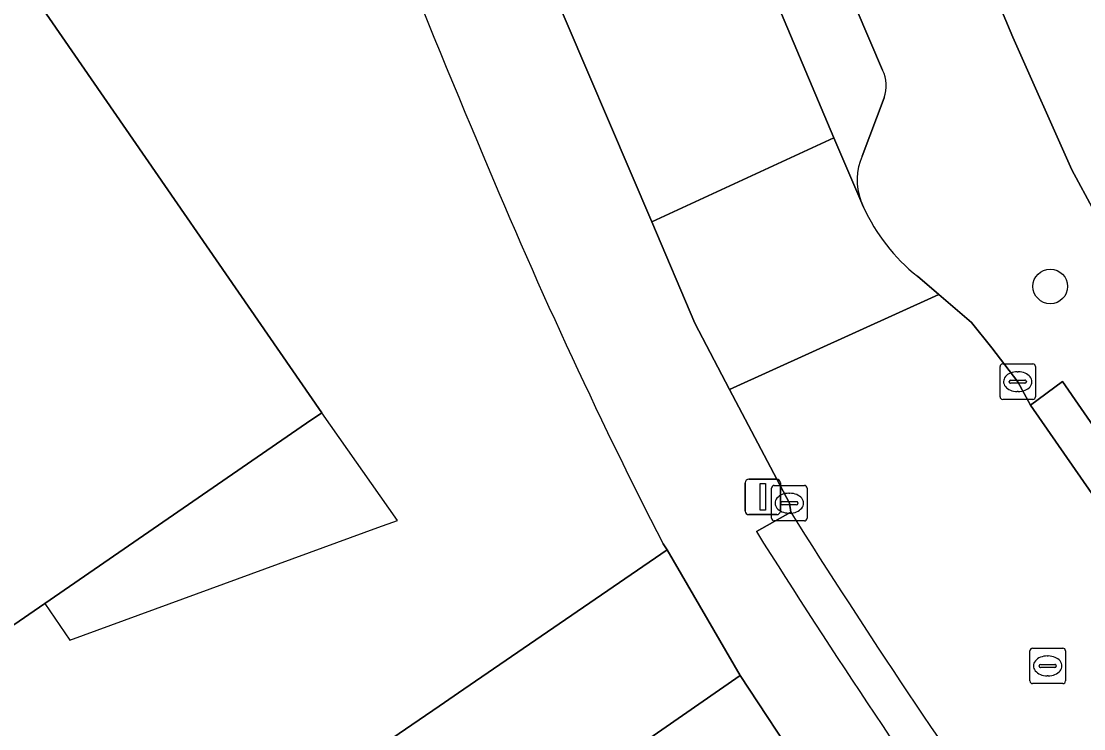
# Model space of a CAD drawing. Extents: x 157445 to 158888, y 383061 to 384688.
# Drawn here: x 158006.18 to 158036.14, y 383371.92 to 383391.87 of the extents above; entities that cross this region are included whole.
import ezdxf

# ---------------------------------------------------------------- set-up
doc = ezdxf.new("R2010")
doc.units = 0
for name, color, linetype in [('IMGEO_Boom', 7, 'Continuous'), ('IMGEO_Erf', 7, 'Continuous'), ('IMGEO_Groenvoorziening', 7, 'Continuous'), ('IMGEO_Kolk', 7, 'Continuous'), ('IMGEO_Lichtmast', 7, 'Continuous'), ('IMGEO_Pand', 7, 'Continuous'), ('IMGEO_Pand_overbouw', 7, 'Continuous'), ('IMGEO_Parkeervlak_open', 7, 'Continuous'), ('IMGEO_Rijbaan_lokaal_gesloten', 7, 'Continuous'), ('IMGEO_Rijbaan_lokaal_open', 7, 'Continuous'), ('IMGEO_Rioolput', 7, 'Continuous'), ('IMGEO_Voetpad_open', 7, 'Continuous')]:
    doc.layers.add(name, color=color, linetype=linetype)

msp = doc.modelspace()

# ---------------------------------------------------------------- linework, layer by layer
at = {"layer": 'IMGEO_Boom'}
msp.add_circle((158035.198, 383384.394), 0.489, dxfattribs=at)
at = {"layer": 'IMGEO_Erf'}
msp.add_lwpolyline([(157867.433, 383432.258), (157908.666, 383372.402), (157939.64, 383327.608), (157940.949, 383325.715), (157950.145, 383325.96), (157966.252, 383337.038), (157969.609, 383339.347), (158000, 383360.249), (158003.024, 383362.329), (158006.393, 383364.646), (158017.962, 383372.552), (158018.659, 383373.03), (158024.393, 383376.961), (158024.278, 383377.131)], dxfattribs=at)
msp.add_lwpolyline([(157981.4, 383406.529), (157984.101, 383408.396), (157991.898, 383413.783), (158000, 383402.05), (158014.654, 383380.83), (158014.224, 383380.534), (158006.84, 383375.45), (158002.435, 383372.417), (158000, 383375.946), (157993.757, 383384.994), (157990.787, 383389.287), (157990.398, 383389.849), (157983.821, 383399.385), (157981.515, 383402.715), (157983.246, 383403.901)], close=True, dxfattribs=at)
for centre, radius, start, end in [((158391.121, 383545.013), 403.666, 200.74263, 202.81798), ((158161.872, 383447.513), 154.55, 202.46013, 207.09079)]:
    msp.add_arc(centre, radius, start, end, dxfattribs=at)
at = {"layer": 'IMGEO_Groenvoorziening'}
msp.add_lwpolyline([(158034.101, 383407.999), (158029.41, 383404.684), (158028.89, 383404.32), (158030.52, 383400.045), (158034.143, 383391.42), (158035.809, 383387.677), (158036.432, 383386.518), (158036.596, 383386.232), (158045.156, 383391.955)], close=True, dxfattribs=at)
at = {"layer": 'IMGEO_Kolk'}
for p, q in [((158033.855, 383382.206), (158034.707, 383382.206)), ((158033.78, 383381.28), (158033.78, 383382.132)), ((158034.268, 383381.986), (158034.293, 383381.986)), ((158034.781, 383382.132), (158034.781, 383381.28)), ((158034.039, 383381.7), (158034.039, 383381.712)), ((158034.477, 383381.663), (158034.079, 383381.663)), ((158034.082, 383381.749), (158034.48, 383381.749)), ((158034.523, 383381.712), (158034.523, 383381.7)), ((158034.291, 383381.426), (158034.266, 383381.426)), ((158034.707, 383381.206), (158033.855, 383381.206)), ((158027.338, 383377.853), (158027.338, 383378.705)), ((158027.413, 383378.779), (158028.265, 383378.779)), ((158028.339, 383378.705), (158028.339, 383377.853)), ((158027.64, 383378.322), (158028.038, 383378.322)), ((158027.826, 383378.559), (158027.851, 383378.559)), ((158027.597, 383378.273), (158027.597, 383378.285)), ((158028.035, 383378.236), (158027.637, 383378.236)), ((158027.849, 383377.999), (158027.824, 383377.999)), ((158028.081, 383378.285), (158028.081, 383378.273)), ((158028.265, 383377.779), (158027.413, 383377.779))]:
    msp.add_line(p, q, dxfattribs=at)
for points in [[(158033.855, 383382.206), (158034.707, 383382.206)], [(158033.78, 383381.28), (158033.78, 383382.132)], [(158034.781, 383382.132), (158034.781, 383381.28)], [(158034.707, 383381.206), (158033.855, 383381.206)], [(158027.338, 383377.853), (158027.338, 383378.705)], [(158027.413, 383378.779), (158028.265, 383378.779)], [(158028.339, 383378.705), (158028.339, 383377.853)], [(158028.265, 383377.779), (158027.413, 383377.779)]]:
    msp.add_lwpolyline(points, dxfattribs=at)
for centre, radius, start, end in [((158033.857, 383382.13), 0.0765, 91.552, 178.448), ((158033.857, 383382.13), 0.0765, 91.552, 178.448), ((158034.705, 383382.13), 0.0765, 1.552, 88.448), ((158034.705, 383382.13), 0.0765, 1.552, 88.448), ((158034.079, 383381.709), 0.0403, 85.8775, 175.7526), ((158034.076, 383381.699), 0.0366, 178.938, 274.7102), ((158034.48, 383381.706), 0.043, 264.8664, 352.4533), ((158034.484, 383381.711), 0.0386, 1.7309, 96.639), ((158033.857, 383381.282), 0.0765, 181.552, 268.448), ((158033.857, 383381.282), 0.0765, 181.552, 268.448), ((158034.705, 383381.282), 0.0765, 271.552, 358.448), ((158034.705, 383381.282), 0.0765, 271.552, 358.448), ((158027.415, 383378.703), 0.0765, 91.552, 178.448), ((158027.415, 383378.703), 0.0765, 91.552, 178.448), ((158028.263, 383378.703), 0.0765, 1.552, 88.448), ((158028.263, 383378.703), 0.0765, 1.552, 88.448), ((158027.637, 383378.282), 0.0403, 85.8775, 175.7526), ((158028.042, 383378.284), 0.0386, 1.7309, 96.639), ((158027.634, 383378.272), 0.0366, 178.938, 274.7102), ((158028.038, 383378.279), 0.043, 264.8664, 352.4533), ((158027.415, 383377.855), 0.0765, 181.552, 268.448), ((158027.415, 383377.855), 0.0765, 181.552, 268.448), ((158028.263, 383377.855), 0.0765, 271.552, 358.448), ((158028.263, 383377.855), 0.0765, 271.552, 358.448)]:
    msp.add_arc(centre, radius, start, end, dxfattribs=at)
for centre, major_axis, ratio, start_param, end_param in [((158034.267, 383381.706), (-0.387, 0.002), 0.722429, 4.712389, 7.853982), ((158034.292, 383381.706), (-0.39, 0.002), 0.717154, 1.570796, 4.712389), ((158027.825, 383378.279), (-0.387, 0.002), 0.722429, 4.712389, 7.853982), ((158027.85, 383378.279), (-0.39, 0.002), 0.717154, 1.570796, 4.712389)]:
    msp.add_ellipse(centre, major_axis=major_axis, ratio=ratio, start_param=start_param, end_param=end_param, dxfattribs=at)
at = {"layer": 'IMGEO_Lichtmast'}
for p, q in [((158026.695, 383378.956), (158027.485, 383378.956)), ((158027.485, 383378.956), (158026.695, 383378.956)), ((158026.595, 383378.056), (158026.595, 383378.856)), ((158026.595, 383378.856), (158026.595, 383378.056)), ((158027.585, 383378.856), (158027.585, 383378.056)), ((158027.585, 383378.056), (158027.585, 383378.856)), ((158027.485, 383377.956), (158026.695, 383377.956)), ((158026.695, 383377.956), (158027.485, 383377.956))]:
    msp.add_line(p, q, dxfattribs=at)
msp.add_lwpolyline([(158027.015, 383378.831), (158027.165, 383378.831), (158027.165, 383378.081), (158027.015, 383378.081), (158027.015, 383378.831)], dxfattribs=at)
for centre, start, end in [((158026.695, 383378.856), 90, 180), ((158026.695, 383378.856), 90, 180), ((158027.485, 383378.856), 0, 90), ((158027.485, 383378.856), 360, 90), ((158026.695, 383378.056), 180, 270), ((158026.695, 383378.056), 180, 270), ((158027.485, 383378.056), 270, 0), ((158027.485, 383378.056), 270, 0)]:
    msp.add_arc(centre, 0.1, start, end, dxfattribs=at)
at = {"layer": 'IMGEO_Pand'}
msp.add_lwpolyline([(157981.4, 383406.529), (157983.246, 383403.901), (157981.515, 383402.715), (157983.821, 383399.385), (157990.398, 383389.849), (157990.787, 383389.287), (157993.757, 383384.994), (158000, 383375.946), (158002.435, 383372.417), (158006.84, 383375.45), (158014.224, 383380.534), (158014.654, 383380.83), (158000, 383402.05), (157991.898, 383413.783), (157984.101, 383408.396)], close=True, dxfattribs=at)
at = {"layer": 'IMGEO_Pand_overbouw'}
msp.add_lwpolyline([(158006.84, 383375.45), (158007.545, 383374.415), (158016.238, 383377.591), (158016.789, 383377.792), (158014.654, 383380.83), (158014.224, 383380.534)], close=True, dxfattribs=at)
at = {"layer": 'IMGEO_Parkeervlak_open'}
for points in [[(158030.47, 383390.497), (158028.184, 383395.848)], [(158026.29, 383395.236), (158029.097, 383388.581), (158029.856, 383386.809)], [(158029.889, 383388.07), (158030.509, 383389.717)]]:
    msp.add_lwpolyline(points, dxfattribs=at)
for centre, radius, start, end in [((158029.597, 383390.062), 0.975, 339.2565, 26.4683), ((158031.476, 383387.398), 1.724, 157.035, 199.9668)]:
    msp.add_arc(centre, radius, start, end, dxfattribs=at)
at = {"layer": 'IMGEO_Rijbaan_lokaal_gesloten'}
for points in [[(158029.097, 383388.581), (158026.29, 383395.236)], [(158020.964, 383393.241), (158023.958, 383386.211)], [(158023.958, 383386.211), (158029.097, 383388.581)], [(158029.933, 383386.627), (158029.856, 383386.809), (158029.097, 383388.581), (158023.958, 383386.211), (158025.176, 383383.352), (158026.155, 383381.486), (158032.058, 383384.164), (158031.45, 383384.681)], [(158055.557, 383350.794), (158040.302, 383372.893), (158034.641, 383381.039), (158034.281, 383381.706), (158033.554, 383382.657), (158032.975, 383383.378), (158032.058, 383384.164), (158026.155, 383381.486), (158027.839, 383378.279), (158027.879, 383378.023)]]:
    msp.add_lwpolyline(points, dxfattribs=at)
for centre, radius, start, end in [((158034.773, 383388.836), 5.32, 204.5296, 231.3467), ((158224.689, 383502.018), 232.613, 212.21204, 215.20472)]:
    msp.add_arc(centre, radius, start, end, dxfattribs=at)
at = {"layer": 'IMGEO_Rijbaan_lokaal_open'}
msp.add_lwpolyline([(157987.062, 383338.426), (157997.151, 383345.376), (158000, 383347.342), (158007.061, 383352.214), (158007.261, 383352.343), (158023.353, 383363.453), (158023.781, 383363.663), (158028.034, 383366.58), (158030.046, 383367.961), (158026.452, 383373.415), (158022.035, 383370.35), (158021.502, 383369.98), (158019.883, 383368.976), (158003.857, 383357.9), (158000, 383355.247), (157963.789, 383330.335), (157952.94, 383322.832)], dxfattribs=at)
at = {"layer": 'IMGEO_Rioolput'}
for p, q in [((158034.625, 383373.263), (158034.625, 383374.115)), ((158034.7, 383374.189), (158035.552, 383374.189)), ((158035.626, 383374.115), (158035.626, 383373.263)), ((158035.113, 383373.969), (158035.138, 383373.969)), ((158034.884, 383373.683), (158034.884, 383373.695)), ((158035.322, 383373.646), (158034.924, 383373.646)), ((158034.927, 383373.732), (158035.325, 383373.732)), ((158035.368, 383373.695), (158035.368, 383373.683)), ((158035.136, 383373.409), (158035.111, 383373.409)), ((158035.552, 383373.189), (158034.7, 383373.189))]:
    msp.add_line(p, q, dxfattribs=at)
for points in [[(158034.625, 383373.263), (158034.625, 383374.115)], [(158034.7, 383374.189), (158035.552, 383374.189)], [(158035.626, 383374.115), (158035.626, 383373.263)], [(158035.552, 383373.189), (158034.7, 383373.189)]]:
    msp.add_lwpolyline(points, dxfattribs=at)
for centre, radius, start, end in [((158034.702, 383374.113), 0.0765, 91.552, 178.448), ((158034.702, 383374.113), 0.0765, 91.552, 178.448), ((158035.55, 383374.113), 0.0765, 1.552, 88.448), ((158035.55, 383374.113), 0.0765, 1.552, 88.448), ((158034.924, 383373.692), 0.0403, 85.8775, 175.7526), ((158034.921, 383373.682), 0.0366, 178.938, 274.7102), ((158035.325, 383373.689), 0.043, 264.8664, 352.4533), ((158035.329, 383373.694), 0.0386, 1.7309, 96.639), ((158034.702, 383373.265), 0.0765, 181.552, 268.448), ((158034.702, 383373.265), 0.0765, 181.552, 268.448), ((158035.55, 383373.265), 0.0765, 271.552, 358.448), ((158035.55, 383373.265), 0.0765, 271.552, 358.448)]:
    msp.add_arc(centre, radius, start, end, dxfattribs=at)
for centre, major_axis, ratio, start_param, end_param in [((158035.112, 383373.689), (-0.387, 0.002), 0.722429, 4.712389, 7.853982), ((158035.137, 383373.689), (-0.39, 0.002), 0.717154, 1.570796, 4.712389)]:
    msp.add_ellipse(centre, major_axis=major_axis, ratio=ratio, start_param=start_param, end_param=end_param, dxfattribs=at)
at = {"layer": 'IMGEO_Voetpad_open'}
for points in [[(158031.45, 383384.681), (158032.058, 383384.164), (158032.975, 383383.378), (158033.554, 383382.657), (158034.281, 383381.706), (158034.641, 383381.039), (158035.546, 383381.71), (158041.231, 383373.486), (158041.794, 383377.569), (158040.67, 383379.315), (158039.822, 383380.755), (158037.249, 383385.065), (158037.176, 383385.22), (158036.774, 383385.921), (158036.596, 383386.232), (158036.432, 383386.518), (158035.809, 383387.677), (158034.143, 383391.42), (158030.52, 383400.045), (158028.89, 383404.32)], [(158028.184, 383395.848), (158030.47, 383390.497)], [(158023.958, 383386.211), (158020.964, 383393.241)], [(158030.509, 383389.717), (158029.889, 383388.07)], [(158029.856, 383386.809), (158029.933, 383386.627)], [(158026.908, 383377.48), (158027.879, 383378.023), (158027.839, 383378.279), (158026.155, 383381.486), (158025.176, 383383.352), (158023.958, 383386.211)], [(158027.879, 383378.023), (158026.908, 383377.48)], [(158024.278, 383377.131), (158024.393, 383376.961), (158026.452, 383373.415), (158030.046, 383367.961), (158033.724, 383367.259)], [(158021.502, 383369.98), (158022.035, 383370.35), (158026.452, 383373.415), (158024.393, 383376.961), (158018.659, 383373.03), (158017.962, 383372.552), (158006.393, 383364.646), (158003.024, 383362.329), (158000, 383360.249), (157969.609, 383339.347), (157966.252, 383337.038), (157950.145, 383325.96), (157940.949, 383325.715), (157939.64, 383327.608), (157936.465, 383325.145)]]:
    msp.add_lwpolyline(points, dxfattribs=at)
msp.add_lwpolyline([(158034.641, 383381.039), (158040.302, 383372.893), (158041.231, 383373.486), (158035.546, 383381.71)], close=True, dxfattribs=at)
for centre, radius, start, end in [((158391.121, 383545.013), 403.666, 200.74263, 202.81798), ((158029.597, 383390.062), 0.975, 339.2565, 26.4683), ((158161.872, 383447.513), 154.55, 202.46013, 207.09079), ((158031.476, 383387.398), 1.724, 157.035, 199.9668), ((158034.773, 383388.836), 5.32, 204.5296, 231.3467), ((158224.689, 383502.018), 232.613, 212.21204, 215.20472), ((158222.121, 383500.277), 230.623, 212.17158, 215.22407), ((158222.121, 383500.277), 230.623, 212.17158, 215.22407)]:
    msp.add_arc(centre, radius, start, end, dxfattribs=at)

doc.saveas('drawing.dxf')
